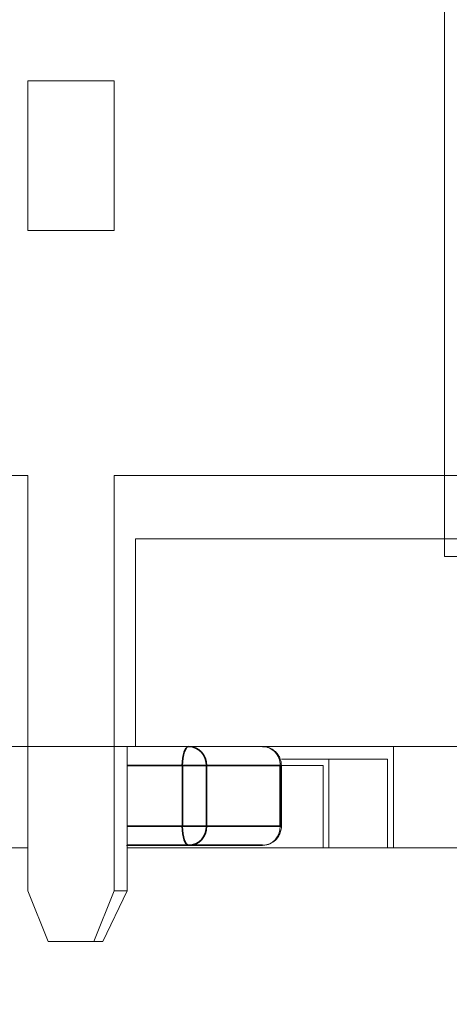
# Model space of a CAD drawing. Header units: millimetres. Extents: x 4 to 1188, y 1 to 840.
# Tile 284 of 299: x 902.884 to 903.369, y 493.438 to 494.548. Entities that reach past the tile are written whole.
import ezdxf

# ---------------------------------------------------------------- set-up
doc = ezdxf.new("R2010")
doc.units = ezdxf.units.MM
doc.layers.add('1', color=7, linetype='Continuous')
doc.styles.add('Arial Unicode MS', font='Arial Unicode MS')
doc.dimstyles.get("Standard").update_dxf_attribs({"dimtxt": 0.18, "dimasz": 0.18, "dimexe": 0.18, "dimexo": 0.0625, "dimgap": 0.09, "dimtad": 0, "dimtih": 1, "dimtoh": 1, "dimdec": 4, "dimzin": 0, "dimdsep": 46, "dimtxsty": 'Standard', "dimcen": 0.09, "dimadec": 0, "dimazin": 0, "dimtfac": 1, "dimtdec": 4, "dimtofl": 0, "dimtmove": 0, "dimatfit": 3, "dimfxl": 0, "dimtolj": 1, "dimtzin": 0, "dimarcsym": 0})

# ---------------------------------------------------------------- blocks, each defined once
blk = doc.blocks.new('_U18')
at = {"layer": '1', "color": 18, "lineweight": 35}
for p, q in [((919.3673, 499.3819), (938.1657, 499.3819)), ((936.1657, 499.3819), (936.1657, 485.8009)), ((891.0282, 485.8009), (938.1657, 485.8009))]:
    blk.add_line(p, q, dxfattribs=at)
at = {"layer": '1', "color": 18, "lineweight": 70}
for points in [[(936.1657, 499.3819), (936.9416, 495.8819), (935.3897, 495.8819)], [(936.1657, 485.8009), (935.3897, 489.3009), (936.9416, 489.3009)]]:
    blk.add_solid(points, dxfattribs=at)
at = {"layer": '1', "color": 18, "linetype": 'Continuous', "lineweight": 13, "insert": (935.7128, 490.5456), "char_height": 3, "attachment_point": 7, "rotation": 90, "line_spacing_factor": 1.047437, "style": 'Arial Unicode MS'}
blk.add_mtext('\\fArial Unicode MS|b0|i0;\\W1.0000;95', dxfattribs=at)

msp = doc.modelspace()

# ---------------------------------------------------------------- hatches: boundary and pattern name
at = {"layer": '1', "linetype": 'Continuous', "lineweight": 35}
h = msp.add_hatch(dxfattribs=at)
h.set_pattern_fill('ANSI31', color=154, scale=1.55, angle=-2.13e-14, style=0)
h.paths.add_polyline_path([(910.7602, 492.2676), (910.7602, 491.839), (908.053, 491.839), (908.053, 492.2676)], flags=0)
edge = h.paths.add_edge_path(flags=0)
edge.add_arc((921.8244, 497.8176), 0.5429, 0, 90, ccw=False)
edge.add_line((922.3673, 497.8176), (922.3673, 496.1247))
edge.add_line((922.3673, 496.1247), (921.9387, 496.1247))
edge.add_line((921.9387, 496.1247), (921.9387, 497.8176))
edge.add_arc((921.8244, 497.8176), 0.1143, 360, 450)
edge.add_line((921.8244, 497.9319), (920.3959, 497.9319))
edge.add_line((920.3959, 497.9319), (920.3959, 498.3605))
edge.add_line((920.3959, 498.3605), (921.8244, 498.3605))
edge = h.paths.add_edge_path(flags=0)
edge.add_arc((900.6244, 497.8176), 0.1143, 90, 180)
edge.add_line((900.5101, 497.8176), (900.5101, 496.1247))
edge.add_line((900.5101, 496.1247), (900.0816, 496.1247))
edge.add_line((900.0816, 496.1247), (900.0816, 497.8176))
edge.add_arc((900.6244, 497.8176), 0.5429, 90, 180, ccw=False)
edge.add_line((900.6244, 498.3605), (902.053, 498.3605))
edge.add_line((902.053, 498.3605), (902.053, 497.9319))
edge.add_line((902.053, 497.9319), (900.6244, 497.9319))
h.paths.add_polyline_path([(911.6887, 491.839), (911.6887, 492.2676), (914.3959, 492.2676), (914.3959, 491.839)], flags=0)
h = msp.add_hatch(dxfattribs=at)
h.set_pattern_fill('ANSI31', color=154, scale=1.55, angle=-2.13e-14, style=0)
h.paths.add_polyline_path([(901.4463, 494.7997), (903.3634, 494.7997), (903.3634, 493.9426), (903.7811, 493.9426), (903.7811, 493.7283), (895.8101, 493.7283), (895.8101, 493.4612), (895.0961, 493.4612), (895.0961, 493.7283), (894.9092, 493.7283), (894.9092, 493.9426), (901.4463, 493.9426)], flags=0)
h = msp.add_hatch(dxfattribs=at)
h.set_pattern_fill('ANSI31', color=154, scale=1.55, angle=29.9848, style=0)
h.paths.add_polyline_path([(905.1948, 493.7283), (905.1948, 493.9624), (905.8695, 493.9624), (905.8695, 493.7283)], flags=0)
h.paths.add_polyline_path([(894.9092, 493.7283), (894.9092, 493.9624), (902.8747, 493.9624), (902.8747, 493.7283)], flags=0)
h.paths.add_polyline_path([(903.0145, 493.7283), (903.0145, 493.9624), (904.7935, 493.9624), (904.7935, 493.7283)], flags=0)

# ---------------------------------------------------------------- linework, layer by layer
at = {"layer": '1', "color": 154, "linetype": 'Continuous', "lineweight": 13}
for p, q in [((903.3634, 494.7997), (903.3634, 493.9426)), ((902.8931, 494.4791), (902.8931, 494.3105)), ((902.9904, 494.4791), (902.8931, 494.4791)), ((902.9904, 494.3105), (902.9904, 494.4791)), ((902.8931, 494.3105), (902.9904, 494.3105)), ((902.8931, 494.0341), (902.5694, 494.0341)), ((902.8931, 493.5655), (902.8931, 494.0341)), ((903.6334, 494.0341), (902.9904, 494.0341)), ((902.9904, 494.0341), (902.9904, 493.5655)), ((902.9904, 494.0341), (903.0051, 494.0341)), ((904.4483, 494.0341), (903.3634, 494.0341)), ((903.0145, 493.7283), (903.0145, 493.9624)), ((903.0145, 493.9624), (904.7935, 493.9624)), ((903.3634, 493.9426), (903.7811, 493.9426)), ((903.7811, 493.7283), (895.8101, 493.7283)), ((903.0051, 493.7283), (903.0051, 493.5655)), ((904.7935, 493.7283), (903.0145, 493.7283)), ((903.306, 493.7283), (903.306, 493.614)), ((903.233, 493.714), (903.1793, 493.714)), ((903.2989, 493.714), (903.233, 493.714)), ((903.233, 493.714), (903.233, 493.614)), ((903.2989, 493.614), (903.2989, 493.714)), ((903.1793, 493.6383), (903.1793, 493.7069)), ((903.1793, 493.7069), (903.2263, 493.7069)), ((903.1793, 493.7069), (903.2263, 493.7069)), ((903.2263, 493.614), (903.2263, 493.7069)), ((903.2263, 493.614), (903.2263, 493.7069)), ((902.8931, 493.614), (902.6025, 493.614)), ((903.0121, 493.6166), (903.0046, 493.6166)), ((903.0051, 493.6169), (903.0087, 493.6169)), ((903.0051, 493.6166), (903.0087, 493.6166)), ((903.7361, 493.614), (903.0052, 493.614)), ((903.0082, 493.6166), (903.0125, 493.6166)), ((903.0102, 493.6166), (903.0082, 493.6166)), ((903.0087, 493.6169), (903.0087, 493.6166)), ((903.0163, 493.6166), (903.0102, 493.6166)), ((903.0125, 493.6166), (903.0121, 493.6166)), ((903.016, 493.6166), (903.016, 493.6169)), ((903.016, 493.6169), (903.0169, 493.6169)), ((903.016, 493.6166), (903.0169, 493.6166)), ((903.0166, 493.6166), (903.0216, 493.6166)), ((903.0251, 493.6166), (903.0166, 493.6166)), ((903.0168, 493.6166), (903.0256, 493.6166)), ((903.0216, 493.6166), (903.0169, 493.6166)), ((903.0261, 493.6169), (903.0251, 493.6169)), ((903.0261, 493.6166), (903.0251, 493.6166)), ((903.0256, 493.6169), (903.0256, 493.6166)), ((903.0256, 493.6169), (903.0263, 493.6169)), ((903.0256, 493.6166), (903.0263, 493.6166)), ((903.026, 493.6166), (903.0352, 493.6166)), ((903.0262, 493.6166), (903.0312, 493.6166)), ((903.0287, 493.6166), (903.0265, 493.6166)), ((903.1579, 493.6169), (903.0317, 493.6169)), ((903.0352, 493.6169), (903.0352, 493.6166)), ((903.0352, 493.6169), (903.0361, 493.6169)), ((902.9159, 493.5084), (902.8931, 493.5655)), ((902.9904, 493.5655), (902.9676, 493.5084)), ((903.0051, 493.5655), (902.9777, 493.5084)), ((903.0051, 493.5655), (902.9904, 493.5655)), ((902.9676, 493.5084), (902.9159, 493.5084)), ((902.9159, 493.5084), (902.932, 493.5084)), ((902.932, 493.5084), (902.9777, 493.5084)), ((902.9777, 493.5084), (902.9676, 493.5084))]:
    msp.add_line(p, q, dxfattribs=at)
at = {"layer": '1', "color": 154, "linetype": 'Continuous', "lineweight": 35}
for p, q in [((903.0051, 493.7069), (903.0675, 493.7069)), ((903.0675, 493.7069), (903.0949, 493.7069)), ((903.0675, 493.7069), (903.0675, 493.6383)), ((903.0949, 493.7069), (903.178, 493.7069)), ((903.0949, 493.6383), (903.0949, 493.7069)), ((903.1793, 493.7069), (903.178, 493.7069)), ((903.178, 493.7069), (903.178, 493.6383)), ((903.0675, 493.6383), (903.0051, 493.6383)), ((903.0675, 493.6383), (903.0949, 493.6383)), ((903.178, 493.6383), (903.0949, 493.6383)), ((903.1793, 493.6383), (903.178, 493.6383)), ((903.0051, 493.6169), (903.0748, 493.6169)), ((903.0748, 493.6169), (903.1579, 493.6169))]:
    msp.add_line(p, q, dxfattribs=at)
for centre, major_axis, ratio, start_param, end_param in [((903.0748, 493.7069), (0, -0.0214), 0.34202, 3.141593, 4.712389), ((903.0748, 493.7069), (0, 0.0214), 0.939693, 4.712389, 6.283185), ((903.0748, 493.6383), (0, -0.0214), 0.34202, 4.712389, 6.283185), ((903.0748, 493.6383), (0, 0.0214), 0.939693, 3.141593, 4.712389)]:
    msp.add_ellipse(centre, major_axis=major_axis, ratio=ratio, start_param=start_param, end_param=end_param, dxfattribs=at)
at = {"layer": '1', "color": 154, "linetype": 'Continuous', "lineweight": 13}
for centre, start_param, end_param in [((903.1579, 493.7069), 1.570796, 3.141593), ((903.1579, 493.6383), 0, 1.570796)]:
    msp.add_ellipse(centre, major_axis=(0, -0.0214), ratio=0.939693, start_param=start_param, end_param=end_param, dxfattribs=at)
for points, knots in [([(903.1793, 493.7069), (903.1793, 493.7098), (903.1785, 493.7136), (903.1759, 493.7188), (903.1725, 493.7229), (903.1673, 493.7265), (903.1621, 493.7283), (903.1588, 493.7281), (903.1579, 493.728)], [0, 0, 0, 0, 0.247015, 0.350827, 0.522772, 0.709628, 0.918278, 1, 1, 1, 1]), ([(903.1582, 493.6172), (903.1598, 493.6171), (903.1638, 493.6173), (903.1699, 493.6201), (903.1747, 493.6246), (903.1778, 493.6298), (903.1791, 493.6343), (903.1793, 493.6373), (903.1793, 493.6383)], [0, 0, 0, 0, 0.13971, 0.368148, 0.582215, 0.733011, 0.904495, 1, 1, 1, 1]), ([(903.0051, 493.6169), (903.0053, 493.6169), (903.0059, 493.6169), (903.007, 493.6169), (903.0083, 493.6169), (903.0097, 493.6169), (903.0109, 493.6169), (903.0121, 493.6169), (903.0133, 493.6169), (903.0144, 493.6169), (903.0154, 493.6169), (903.0164, 493.6169), (903.0174, 493.6169), (903.0183, 493.6169), (903.0191, 493.6169), (903.0199, 493.6169), (903.0207, 493.6169), (903.0214, 493.6169), (903.0221, 493.6169), (903.0227, 493.6169), (903.0233, 493.6169), (903.0239, 493.6169), (903.0244, 493.6169), (903.0248, 493.6169), (903.0252, 493.6169), (903.0255, 493.6169), (903.0256, 493.6169)], [0, 0, 0, 0, 0.020719, 0.083379, 0.142755, 0.199501, 0.253459, 0.304577, 0.353056, 0.399024, 0.442532, 0.484289, 0.524566, 0.563021, 0.60024, 0.636416, 0.67175, 0.706542, 0.741034, 0.77558, 0.810499, 0.845915, 0.882571, 0.9202, 0.959268, 1, 1, 1, 1]), ([(903.0082, 493.6169), (903.0084, 493.6169), (903.0089, 493.6169), (903.0095, 493.6169), (903.0101, 493.6169), (903.0106, 493.6169), (903.011, 493.6169), (903.0115, 493.6169), (903.0118, 493.6169), (903.0121, 493.6169), (903.0123, 493.6169), (903.0124, 493.6169), (903.0125, 493.6169), (903.0125, 493.6169), (903.0125, 493.6169), (903.0124, 493.6169), (903.0123, 493.6169), (903.0121, 493.6169), (903.0121, 493.6169)], [0, 0, 0, 0, 0.077361, 0.15048, 0.219977, 0.286681, 0.349678, 0.41068, 0.469427, 0.526756, 0.583142, 0.638824, 0.695263, 0.752696, 0.810849, 0.871356, 0.934436, 1, 1, 1, 1]), ([(903.0087, 493.6169), (903.0091, 493.6169), (903.01, 493.6169), (903.0111, 493.6169), (903.0122, 493.6169), (903.0132, 493.6169), (903.0141, 493.6169), (903.0149, 493.6169), (903.0155, 493.6169), (903.0159, 493.6169), (903.016, 493.6169)], [0, 0, 0, 0, 0.127893, 0.251579, 0.372793, 0.492778, 0.61359, 0.737809, 0.86618, 1, 1, 1, 1]), ([(903.0087, 493.6166), (903.0091, 493.6166), (903.01, 493.6166), (903.0111, 493.6166), (903.0122, 493.6166), (903.0132, 493.6166), (903.0141, 493.6166), (903.0149, 493.6166), (903.0155, 493.6166), (903.0159, 493.6166), (903.016, 493.6166)], [0, 0, 0, 0, 0.127893, 0.251579, 0.372793, 0.492778, 0.61359, 0.737809, 0.86618, 1, 1, 1, 1]), ([(903.0216, 493.6169), (903.0217, 493.6169), (903.0221, 493.6169), (903.0229, 493.6169), (903.024, 493.6169), (903.0251, 493.6169), (903.0262, 493.6169), (903.0272, 493.6169), (903.0283, 493.6169), (903.0293, 493.6169), (903.0303, 493.6169), (903.0312, 493.6169), (903.0321, 493.6169), (903.0329, 493.6169), (903.0336, 493.6169), (903.0342, 493.6169), (903.0348, 493.6169), (903.0351, 493.6169), (903.0352, 493.6169)], [0, 0, 0, 0, 0.01608, 0.080907, 0.144238, 0.206368, 0.268382, 0.330589, 0.394034, 0.459051, 0.524099, 0.588658, 0.653216, 0.718714, 0.78528, 0.854004, 0.925525, 1, 1, 1, 1]), ([(903.0312, 493.6166), (903.0313, 493.6166), (903.0315, 493.6166), (903.0317, 493.6166), (903.0317, 493.6166), (903.0317, 493.6166), (903.0315, 493.6166), (903.0312, 493.6166), (903.0307, 493.6166), (903.0301, 493.6166), (903.0293, 493.6166), (903.0286, 493.6166), (903.0278, 493.6166), (903.0272, 493.6166), (903.027, 493.6166)], [0, 0, 0, 0, 0.085719, 0.171409, 0.258144, 0.346929, 0.433983, 0.516734, 0.597416, 0.678635, 0.760267, 0.840143, 0.920177, 1, 1, 1, 1]), ([(903.0352, 493.6166), (903.0354, 493.6166), (903.0356, 493.6166), (903.0359, 493.6166), (903.0361, 493.6166), (903.0361, 493.6166), (903.0361, 493.6166), (903.0359, 493.6166), (903.0356, 493.6166), (903.0351, 493.6166), (903.0346, 493.6166), (903.034, 493.6166), (903.0333, 493.6166), (903.0325, 493.6166), (903.0317, 493.6166), (903.0308, 493.6166), (903.0297, 493.6166), (903.029, 493.6166), (903.0287, 493.6166)], [0, 0, 0, 0, 0.070442, 0.138089, 0.203178, 0.266139, 0.327929, 0.38919, 0.450254, 0.512347, 0.573843, 0.633933, 0.69346, 0.752479, 0.812386, 0.87307, 0.935184, 1, 1, 1, 1])]:
    msp.add_open_spline(points, degree=3, knots=knots, dxfattribs=at)

# ---------------------------------------------------------------- dimensions: what is measured, and where the dimension line sits
at = {"layer": '1', "color": 18, "linetype": 'Continuous', "lineweight": 13}
dim = msp.add_linear_dim(base=(936.1657, 499.3819), p1=(879.654, 485.8009), p2=(911.2244, 499.3819), angle=270, dimstyle='Standard', override={"dimtxt": 3, "dimasz": 3.5, "dimexe": 2, "dimexo": 1, "dimgap": 1.5, "dimtad": 1, "dimtih": 0, "dimtoh": 0, "dimdec": 0, "dimlfac": 7, "dimzin": 8, "dimdsep": 44, "dimlunit": 2, "dimtxsty": 'Arial Unicode MS', "dimsah": 1, "dimse1": 0, "dimse2": 0, "dimsd1": 0, "dimsd2": 0, "dimclrd": 18, "dimclre": 18, "dimclrt": 18, "dimtol": 0, "dimtm": -0.1, "dimtfac": 0.666667, "dimtdec": 2, "dimtofl": 1, "dimtmove": 0, "dimtzin": 8, "dimlwd": 35, "dimlwe": 35}, dxfattribs=at)
dim.commit()
dim.dimension.update_dxf_attribs({"geometry": '_U18', "text_midpoint": (936.1657, 492.5914), "dimtype": 160})

doc.saveas('drawing.dxf')
